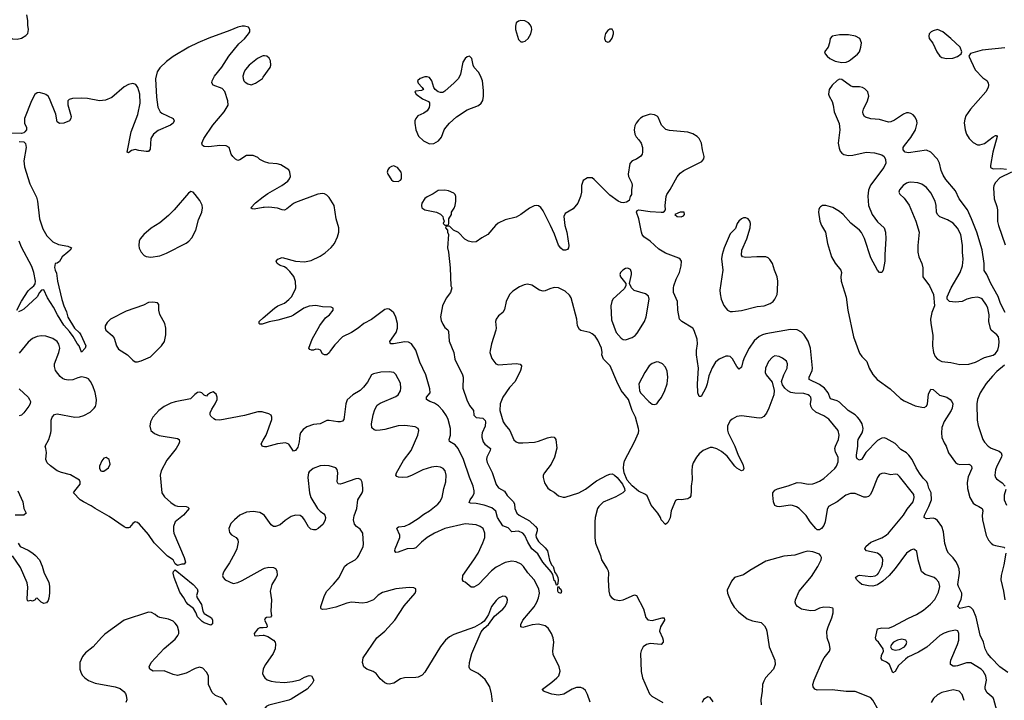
# Model space of a CAD drawing. Header units: inches. Extents: x 1550315 to 1685896, y 510706 to 640504.
# Tile 361 of 452: x 1627814 to 1636649, y 623849 to 629958. Entities that reach past the tile are written whole.
import ezdxf

# ---------------------------------------------------------------- set-up
doc = ezdxf.new("R2010")
doc.units = ezdxf.units.IN
doc.header["$MEASUREMENT"] = 0
doc.layers.add('B6622', color=7, linetype='Continuous')
doc.layers.add('B6632', color=7, linetype='Continuous')

msp = doc.modelspace()

# ---------------------------------------------------------------- linework, layer by layer
at = {"layer": 'B6622', "color": 5}
for points, elevation in [([(1627328.8, 630000), (1627354.8, 629954.8), (1627391.2, 629911.2), (1627414.8, 629894.8), (1627446.1, 629886.1), (1627553, 629873), (1627610, 629858), (1627750, 629786.4), (1627790, 629783.8), (1627829.5, 629790.5), (1627870, 629816), (1627885.6, 629834.4), (1627892.7, 629870), (1627886, 629910), (1627886.6, 629950), (1627878.9, 630000)], 620), ([(1630000, 628688.3), (1629970, 628704.5), (1629950, 628720.9), (1629910, 628738), (1629850, 628738), (1629790, 628701.2), (1629770, 628694), (1629750, 628705.2), (1629726, 628730), (1629712.1, 628752.1), (1629693.2, 628810), (1629667, 628827), (1629610, 628829.6), (1629510, 628817.6), (1629470, 628820.9), (1629454, 628830), (1629449.2, 628850), (1629466.6, 628890), (1629548.5, 629011.5), (1629650, 629130.8), (1629683.7, 629190), (1629680.9, 629230), (1629653.8, 629313.8), (1629630, 629341.2), (1629549, 629370), (1629539.3, 629390), (1629540.9, 629410), (1629562, 629450), (1629628.3, 629531.7), (1629691, 629629), (1629780.1, 629739.9), (1629830, 629785.5), (1629867.3, 629830), (1629878, 629850), (1629879.6, 629870), (1629866, 629890), (1629830, 629900.5), (1629810, 629900.5), (1629770, 629891.1), (1629700.6, 629859.4), (1629510, 629791.2), (1629412, 629750), (1629330.3, 629710), (1629190, 629626.5), (1629130, 629581.3), (1629070, 629526.6), (1629046.8, 629490), (1629033.2, 629426.8), (1629041.5, 629261.5), (1629054.1, 629174.1), (1629075.5, 629130), (1629090, 629118.4), (1629190, 629070.8), (1629198.8, 629050), (1629190.7, 629030), (1629166, 629010), (1629056.7, 628963.3), (1629014, 628930), (1628990.6, 628890), (1628983.4, 628796.6), (1628970, 628776), (1628950, 628774.5), (1628883.6, 628783.6), (1628850, 628793.2), (1628816, 628784), (1628790, 628764), (1628778, 628770), (1628814.2, 628950), (1628872.7, 629107.3), (1628895.9, 629210), (1628893.4, 629290), (1628873.5, 629350), (1628856.1, 629376.1), (1628830, 629385), (1628790, 629374.8), (1628750, 629354.8), (1628639.6, 629260.4), (1628585, 629235), (1628530, 629229.1), (1628421.2, 629250), (1628365.5, 629254.5), (1628288.2, 629251.8), (1628257, 629243), (1628247, 629230), (1628247.4, 629192.6), (1628274.9, 629090), (1628274, 629070), (1628261, 629050), (1628209.6, 629029.6), (1628170, 629026.6), (1628150, 629042), (1628138.3, 629110), (1628082.4, 629250), (1628070, 629271.3), (1628050, 629286.9), (1628033.2, 629293.2), (1627990, 629304.4), (1627970, 629302.6), (1627950, 629287.3), (1627919.1, 629230), (1627855.9, 629070), (1627855.8, 629030), (1627874.9, 628990), (1627874.9, 628970), (1627861.6, 628950), (1627850, 628941.3), (1627830, 628937.7), (1627670, 628939.8)], 620), ([(1630000, 629632.6), (1629990, 629630.8), (1629948.9, 629610), (1629874, 629550), (1629839, 629510), (1629827.7, 629490), (1629817.6, 629450), (1629818, 629430), (1629824, 629410), (1629836.1, 629396.1), (1629860.7, 629380.7), (1629890, 629374.4), (1629930, 629388.7), (1629991.4, 629428.6), (1630000, 629441.2)], 620), ([(1627810, 628865.2), (1627850, 628862.6), (1627866.1, 628846.1), (1627871, 628810), (1627851, 628690), (1627856.1, 628636.1), (1627904.9, 628484.9), (1627964.9, 628364.9), (1627974, 628330), (1627993.2, 628170), (1628020.7, 628080.7), (1628057.7, 628017.8), (1628110, 627962.8), (1628161.3, 627941.3), (1628246.2, 627926.2), (1628278, 627910), (1628266.8, 627890), (1628247.3, 627870), (1628194.8, 627830), (1628170, 627788.7), (1628150, 627774), (1628131.3, 627768.7), (1628127.3, 627732.7), (1628131, 627710), (1628143, 627683), (1628153.4, 627610), (1628193.5, 627446.5), (1628209.3, 627389.3), (1628234.4, 627334.4), (1628247.3, 627287.3), (1628304.4, 627190), (1628350, 627148.4), (1628362.3, 627130), (1628408.2, 627030), (1628401.6, 627010), (1628370, 626974), (1628348.5, 627030), (1628330, 627053), (1628294.9, 627114.9), (1628260.7, 627160.7), (1628210, 627216.8), (1628151.8, 627310), (1628117.3, 627377.3), (1628062.4, 627462.4), (1628030, 627533.6), (1628010, 627529.3), (1627990.7, 627510), (1627971, 627470), (1627850, 627360.9), (1627830, 627346.6), (1627803.5, 627336.5)], 620), ([(1630000, 628271.8), (1629916.5, 628256.5), (1629899, 628259), (1629889.3, 628270), (1629930, 628314.4), (1630000, 628367.4)], 620), ([(1627787.3, 627350), (1627830, 627430.6), (1627890, 627523), (1627910, 627545.5), (1627942, 627570), (1627952.1, 627587.9), (1627954.8, 627610), (1627940.3, 627690), (1627923.5, 627743.5), (1627830, 627916.3), (1627808.7, 627970)], 620), ([(1630000, 627228.1), (1629990, 627224.5), (1629970, 627225.2), (1629962, 627230), (1629964, 627250), (1630000, 627281.6)], 620), ([(1630000, 626435.6), (1629990, 626438.4), (1629950, 626436.9), (1629830, 626406.9), (1629610, 626363), (1629570, 626367.3), (1629555.3, 626375.3), (1629530, 626399), (1629524.5, 626410), (1629524.5, 626430), (1629538.4, 626461.6), (1629569.2, 626510), (1629585.2, 626550), (1629585.2, 626570), (1629577, 626597), (1629550, 626617.2), (1629524.7, 626610), (1629498, 626590), (1629490, 626578), (1629470, 626588.7), (1629448, 626610), (1629430, 626616), (1629410, 626612), (1629385.5, 626594.5), (1629345.2, 626554.8), (1629210, 626529.4), (1629170, 626517), (1629110, 626486.6), (1629062.8, 626450), (1629008.5, 626391.5), (1628987.3, 626350), (1628980.7, 626310), (1628990.7, 626270.7), (1629022.5, 626242.5), (1629065.2, 626225.2), (1629230, 626198.8), (1629244.7, 626190), (1629246.8, 626170), (1629242, 626150), (1629218.4, 626110), (1629134.5, 626005.5), (1629083.1, 625910), (1629075.8, 625870), (1629090.4, 625710.4), (1629114.2, 625674.2), (1629170, 625624.9), (1629210, 625596.3), (1629230, 625590.5), (1629307.9, 625587.9), (1629323.5, 625583.5), (1629334, 625570), (1629284.9, 625510), (1629209, 625451), (1629192.9, 625410), (1629192.9, 625370), (1629198.3, 625350), (1629288.9, 625131.1), (1629301.7, 625090), (1629290.3, 625069.7), (1629270, 625072.6), (1629230, 625058), (1629210, 625074), (1629191.2, 625110), (1629141.7, 625141.7), (1629021.5, 625261.4), (1628970, 625336.9), (1628890, 625431.3), (1628870, 625445.6), (1628850, 625452), (1628830, 625437.2), (1628799.3, 625400.7), (1628790, 625396.9), (1628770, 625398.3), (1628750, 625405.7), (1628617.7, 625497.7), (1628490, 625569.6), (1628454.9, 625594.9), (1628386.6, 625630), (1628358, 625650), (1628298, 625710), (1628308, 625730), (1628358, 625790), (1628358, 625810), (1628350, 625826), (1628270, 625874), (1628190, 625893.2), (1628150, 625909.3), (1628090, 625952.7), (1628060.5, 625980.5), (1628049.5, 626010), (1628054.1, 626074.1), (1628049.7, 626109.7), (1628041.2, 626130), (1628074, 626190), (1628093.2, 626250), (1628097.2, 626270), (1628096.5, 626363.5), (1628104, 626390), (1628127, 626413), (1628150, 626420.7), (1628310, 626390.4), (1628350, 626392.2), (1628390, 626404.4), (1628446, 626434), (1628482.6, 626470), (1628493.5, 626486.5), (1628500.8, 626510), (1628502.5, 626550), (1628490, 626612.7), (1628470, 626672), (1628450.8, 626710), (1628430, 626733.5), (1628410, 626744.7), (1628370, 626752.2), (1628335.9, 626744.1), (1628290, 626724.7), (1628250, 626723.6), (1628218, 626730), (1628198.4, 626738.4), (1628176.6, 626756.6), (1628134, 626810), (1628126.3, 626846.3), (1628126.6, 626870), (1628166.3, 626970), (1628172.8, 627010), (1628165.6, 627045.6), (1628149.4, 627070), (1628110, 627097.6), (1628050, 627117.6), (1628010, 627121.6), (1627970, 627113.6), (1627930, 627095.1), (1627890, 627063.6), (1627810, 626966)], 640), ([(1627810, 626644.9), (1627890.8, 626570), (1627902.8, 626550), (1627910.8, 626530), (1627906.8, 626510), (1627894.8, 626490), (1627850.4, 626429.6), (1627830, 626409.3), (1627810, 626402)], 640), ([(1630000, 626126.6), (1629988.7, 626130), (1629981.2, 626150), (1630000, 626182.8)], 640), ([(1627798, 625730), (1627841, 625630), (1627851, 625570), (1627870.8, 625530), (1627852, 625510), (1627774, 625510)], 640), ([(1630000, 625515.8), (1629970, 625535.1), (1629910, 625545.1), (1629850, 625536.9), (1629790.3, 625509.7), (1629740.7, 625470), (1629710, 625436), (1629690.6, 625390), (1629695.9, 625355.9), (1629713.2, 625333.2), (1629756, 625310), (1629770.5, 625290.5), (1629775.5, 625270), (1629761.1, 625210), (1629744.9, 625170), (1629697.3, 625082.7), (1629647.7, 625010), (1629638.8, 624990), (1629634.8, 624970), (1629638.8, 624950), (1629658.8, 624930), (1629730, 624897.1), (1629770, 624907), (1629810, 624925.3), (1630000, 625029.4)], 660), ([(1627799.8, 625259.8), (1627818.8, 625230), (1627890, 625195.3), (1627930.5, 625170), (1627955.5, 625150), (1627990.6, 625110), (1628014.2, 625054.2), (1628034.4, 624990), (1628076.3, 624910), (1628082.8, 624870), (1628082.8, 624810), (1628075.3, 624764.7), (1628070, 624746), (1628055.3, 624724.7), (1628030, 624718), (1628006, 624730), (1627970, 624766), (1627958, 624762), (1627954, 624750), (1627930, 624738), (1627910, 624746), (1627890, 624738), (1627884, 624744), (1627880.9, 624760.9), (1627886.2, 624866.2), (1627882.2, 624902.2), (1627821.5, 625041.5), (1627750, 625147)], 640), ([(1629673, 623810), (1629630, 623869.4), (1629572, 623892), (1629540.7, 623920.7), (1629509.3, 623990), (1629509.3, 624070), (1629490, 624101.2), (1629456.5, 624136.5), (1629427.3, 624147.3), (1629390, 624135.3), (1629307.7, 624092.2), (1629230, 624073), (1629190, 624079.6), (1629110, 624113.6), (1629012, 624112), (1628981.2, 624130), (1628976, 624150), (1628992.7, 624190), (1629110, 624315.5), (1629210, 624399.1), (1629232, 624430), (1629240.9, 624450), (1629242, 624470), (1629230, 624513.2), (1629210, 624540.9), (1629190, 624558.4), (1629150, 624578.4), (1629071.9, 624591.9), (1629050, 624601.2), (1629030, 624619), (1628996.5, 624636.5), (1628970, 624639.3), (1628750, 624567.8), (1628578.3, 624441.7), (1628546.8, 624413.2), (1628472.4, 624330), (1628405.7, 624274.3), (1628378.2, 624241.8), (1628354.9, 624190), (1628353.8, 624130), (1628361.4, 624101.4), (1628375.3, 624075.3), (1628397.1, 624050), (1628430, 624027.2), (1628490, 624002), (1628670.3, 623970.3), (1628715.8, 623955.8), (1628748.3, 623928.3), (1628762.8, 623910), (1628770, 623892), (1628774.4, 623854.4), (1628767.3, 623830)], 660), ([(1630000, 624500.7), (1629970, 624499.3), (1629951.3, 624490), (1629918, 624450), (1629922, 624430), (1629927.3, 624427.3), (1630000, 624433.9)], 660), ([(1630000, 624132.7), (1629998.7, 624130), (1629994, 624090), (1630000, 624073.5)], 660)]:
    msp.add_lwpolyline(points, dxfattribs=dict(at, elevation=elevation))
at = {"layer": 'B6622', "color": 5, "elevation": 640}
for points in [[(1629350, 628415.3), (1629330, 628402), (1629199.5, 628250), (1629150, 628200.5), (1629070, 628135.6), (1628993.1, 628086.9), (1628929.1, 628030.9), (1628894.9, 627990), (1628886.4, 627970), (1628882.4, 627930), (1628886.1, 627906.1), (1628903, 627870), (1628930, 627842), (1628950, 627833.4), (1628990, 627827.7), (1629070, 627839.3), (1629130, 627863.7), (1629308.2, 627951.8), (1629331.4, 627968.6), (1629358.6, 628001.4), (1629394, 628070), (1629418.2, 628161.8), (1629448.2, 628230), (1629454.3, 628270), (1629450, 628294), (1629430, 628334), (1629390, 628388.7), (1629370, 628408.7)], [(1629010, 627422), (1628970, 627419), (1628923.8, 627396.2), (1628770, 627342), (1628630.3, 627269.7), (1628599, 627241), (1628580.7, 627210), (1628580.7, 627190), (1628587.3, 627170), (1628642.3, 627122.3), (1628660.4, 627100.4), (1628681.6, 627030), (1628700.9, 627000.9), (1628780.7, 626950), (1628830, 626900.7), (1628850, 626887.7), (1628870, 626887.3), (1628904.1, 626895.9), (1628986.8, 626933.2), (1629085.2, 627030), (1629112.7, 627070), (1629126, 627130), (1629126, 627190), (1629115.1, 627230), (1629072, 627312), (1629061.2, 627350), (1629062, 627402), (1629050, 627418)], [(1628590, 626029), (1628570, 626021.2), (1628550, 625999), (1628531, 625950), (1628531.3, 625930), (1628542, 625910), (1628550, 625906), (1628570, 625906.8), (1628610, 625936), (1628626, 625970), (1628616, 626010)], [(1629530, 624524.5), (1629470, 624543.5), (1629450, 624555.1), (1629410, 624598.3), (1629395.8, 624635.9), (1629374.1, 624674.1), (1629325.8, 624710), (1629306.6, 624730), (1629288.2, 624770), (1629250, 624821.1), (1629201.2, 624950), (1629191.3, 624990), (1629193.8, 625006.2), (1629210, 625020.7), (1629369.2, 624890), (1629407.9, 624850), (1629412.6, 624830), (1629400.8, 624790), (1629405.5, 624770), (1629445.2, 624710), (1629458.2, 624650), (1629469.3, 624629.3), (1629535.8, 624590), (1629544.2, 624570), (1629544.9, 624550), (1629543, 624537)]]:
    msp.add_lwpolyline(points, close=True, dxfattribs=at)
at = {"layer": 'B6632', "color": 5}
for points, elevation in [([(1632310, 629949.6), (1632290, 629943.6), (1632270.3, 629929.7), (1632261.7, 629898.3), (1632264.2, 629870), (1632290, 629780.7), (1632310, 629760.5), (1632330, 629758), (1632350, 629764.9), (1632376, 629790), (1632399.5, 629830), (1632409.4, 629870), (1632406.8, 629886.8), (1632399, 629910), (1632379, 629930), (1632347.8, 629947.8)], 620), ([(1633130, 629872.3), (1633110, 629871.8), (1633090, 629859.5), (1633070, 629833.2), (1633063.1, 629810), (1633062.4, 629790), (1633070, 629766), (1633090, 629754.8), (1633110, 629762.8), (1633130, 629791), (1633142.9, 629830), (1633143.7, 629850)], 620), ([(1636049.4, 629869.4), (1636010, 629858.7), (1635994, 629850), (1635975.5, 629830), (1635970.5, 629810), (1635976.3, 629790), (1636007.6, 629747.6), (1636043.1, 629670), (1636070, 629630.6), (1636090, 629618), (1636130, 629610.4), (1636187.2, 629612.8), (1636230, 629627.7), (1636262, 629650), (1636269, 629670), (1636253.2, 629710), (1636170, 629789.4), (1636097.2, 629850)], 620), ([(1635250, 629823), (1635170, 629821.3), (1635105.5, 629810), (1635085.5, 629790), (1635080.2, 629750), (1635068.4, 629711.6), (1635037.1, 629670), (1635042.4, 629650), (1635058.4, 629630), (1635083.8, 629610), (1635130, 629586.7), (1635190, 629574.9), (1635230, 629578), (1635250, 629586.4), (1635270, 629597.1), (1635332.2, 629647.8), (1635349.6, 629670), (1635362.9, 629710), (1635367, 629750), (1635352.3, 629790), (1635315.3, 629810)], 620), ([(1631850, 629629), (1631830, 629624), (1631811.3, 629610), (1631790, 629575.3), (1631768.4, 629470), (1631750.4, 629430), (1631712.4, 629390), (1631630, 629317.6), (1631610, 629305.6), (1631590, 629303.6), (1631570, 629309.5), (1631541.2, 629330), (1631529.5, 629349.5), (1631512, 629410), (1631490, 629438), (1631470, 629445.1), (1631450, 629443.6), (1631406.8, 629430), (1631384.9, 629410), (1631388.9, 629388.9), (1631426.8, 629350), (1631438, 629330), (1631419.1, 629320.9), (1631370, 629316), (1631361, 629310), (1631371, 629290), (1631428.6, 629248.6), (1631483.5, 629223.5), (1631490.6, 629210.6), (1631490.7, 629190), (1631487.3, 629170), (1631470, 629141.2), (1631439.9, 629120.1), (1631385.5, 629094.5), (1631367.9, 629072.1), (1631360.7, 629050), (1631360.7, 629030), (1631368.2, 628970), (1631392.8, 628912.8), (1631436, 628870), (1631490, 628842.8), (1631530, 628846.8), (1631573.2, 628870), (1631597.6, 628902.4), (1631623.7, 628970), (1631638, 628990), (1631671.3, 629028.7), (1631734.2, 629085.9), (1631830, 629148.4), (1631931.9, 629188.1), (1631955.6, 629210), (1631968.6, 629231.4), (1631976.8, 629270), (1631977.3, 629322.7), (1631965.7, 629410), (1631950, 629452.7), (1631930, 629486), (1631892.3, 629530), (1631882.7, 629550), (1631870, 629608)], 620), ([(1631170, 628645.1), (1631150, 628641.6), (1631130, 628629.4), (1631117.6, 628610), (1631112.4, 628590), (1631117.1, 628570), (1631150, 628521), (1631164.7, 628510), (1631210, 628506), (1631230, 628518), (1631239, 628530), (1631241.2, 628570), (1631237.2, 628590), (1631202.7, 628630), (1631190, 628638.4)], 620), ([(1635810, 628499.6), (1635790, 628496.9), (1635770, 628489.6), (1635741.6, 628470), (1635708.4, 628430), (1635702, 628410), (1635710.5, 628390.5), (1635750, 628357.3), (1635794.5, 628294.5), (1635856.5, 628150), (1635883.8, 628050), (1635872.3, 627930), (1635873.4, 627870), (1635881.3, 627830), (1635908.8, 627770), (1635918.9, 627730), (1635917.3, 627650), (1635979.1, 627570), (1636013.4, 627490), (1636022.8, 627390), (1635999.1, 627330), (1635986.7, 627270), (1635988.7, 627230), (1636006.9, 627126.9), (1636005, 627030), (1636013, 626970), (1636030, 626934), (1636050, 626912), (1636090, 626888.9), (1636170, 626881.7), (1636250, 626863.1), (1636330, 626866.3), (1636390, 626885.5), (1636470, 626925.3), (1636550, 626945.5), (1636570, 626960.7), (1636590, 626991), (1636601.3, 627030), (1636603, 627070), (1636595.8, 627110), (1636580.7, 627130), (1636531.6, 627170), (1636524.9, 627184.9), (1636509.8, 627250), (1636514.7, 627310), (1636502.2, 627370), (1636490, 627396.2), (1636450, 627451.5), (1636430, 627462.4), (1636410, 627466), (1636358.3, 627461.7), (1636311.6, 627448.5), (1636270, 627429.7), (1636210, 627422.4), (1636158, 627430), (1636135.3, 627450), (1636137.2, 627470), (1636171.5, 627550), (1636252.8, 627690), (1636274.3, 627750), (1636278.7, 627810), (1636272.8, 627872.8), (1636273.3, 627930), (1636258.3, 628030), (1636230, 628087), (1636190, 628132), (1636140.1, 628160.1), (1636069.7, 628189.7), (1636050, 628209.2), (1636040.7, 628230), (1636038.3, 628290), (1636029.6, 628330), (1635990, 628403.7), (1635950, 628451.8), (1635910, 628480.7), (1635873, 628493)], 640), ([(1631630, 628429.2), (1631570, 628425.2), (1631524.5, 628395.5), (1631470, 628369), (1631447.9, 628352.1), (1631421, 628310), (1631418, 628290), (1631422, 628270), (1631450, 628251.3), (1631554, 628230), (1631590.9, 628210.9), (1631612, 628190), (1631612.7, 628172.7), (1631622, 628150), (1631614, 628130), (1631630, 628114), (1631650, 628114), (1631662, 628118), (1631666, 628130), (1631666, 628170), (1631688, 628210), (1631688, 628230), (1631712.9, 628267.1), (1631722, 628290), (1631729, 628330), (1631728.7, 628370), (1631722, 628390), (1631710, 628402), (1631662, 628422)], 620), ([(1633775.3, 628230), (1633742, 628230), (1633694, 628210), (1633714, 628190), (1633750, 628187.3), (1633770, 628198), (1633779, 628210)], 620), ([(1634330, 628180.7), (1634310, 628179.5), (1634290, 628169.6), (1634267.2, 628150), (1634253.4, 628130), (1634235.8, 628084.2), (1634190, 628035.1), (1634135, 627910), (1634117.6, 627850), (1634111.6, 627811.5), (1634123.9, 627710), (1634097.3, 627530), (1634098.3, 627498.3), (1634108.9, 627448.9), (1634133.5, 627393.5), (1634164, 627350), (1634190, 627339.3), (1634210, 627337.6), (1634290, 627346.5), (1634430, 627384.7), (1634493.2, 627390), (1634549.4, 627410), (1634575.1, 627430), (1634591.2, 627450), (1634611.2, 627490), (1634615.2, 627524.8), (1634616.4, 627610), (1634612.4, 627650), (1634586.9, 627710), (1634569.7, 627770), (1634546.5, 627806.5), (1634530, 627819.7), (1634508.4, 627828.4), (1634429.8, 627829.8), (1634330, 627822.7), (1634299.3, 627830), (1634290, 627844), (1634294.7, 627890), (1634339.3, 627990), (1634369.6, 628090), (1634371.1, 628130), (1634365.1, 628150), (1634350, 628171.8)], 620), ([(1633270, 627729), (1633250, 627725.2), (1633224.7, 627710), (1633204.7, 627690), (1633198, 627670), (1633206, 627650), (1633254, 627590), (1633252, 627570), (1633236.7, 627543.3), (1633137.3, 627450), (1633127.7, 627430), (1633119.1, 627390), (1633125.1, 627265.1), (1633167.3, 627150), (1633210, 627098.8), (1633230, 627087.3), (1633250, 627085.5), (1633310, 627106), (1633336, 627124), (1633355.3, 627144.7), (1633420.4, 627250), (1633436.8, 627290), (1633462.6, 627450), (1633455.6, 627475.6), (1633430, 627498.4), (1633327.8, 627527.8), (1633304, 627550), (1633286, 627590), (1633305.2, 627670), (1633304, 627690), (1633296, 627716)], 640), ([(1633530, 626886), (1633490, 626873.3), (1633461.6, 626850), (1633423, 626790), (1633370.8, 626690), (1633376.3, 626630), (1633384.9, 626610), (1633460.7, 626530), (1633490, 626508.2), (1633510, 626504.9), (1633530, 626511), (1633550, 626537.3), (1633571.9, 626568.1), (1633604.4, 626630), (1633624, 626690), (1633629.7, 626750), (1633623.3, 626803.3), (1633610, 626838), (1633582.7, 626870), (1633550, 626884.2)], 640), ([(1632670, 624809.3), (1632650, 624817.2), (1632644.2, 624830), (1632642.5, 624857.5), (1632650, 624874), (1632657.1, 624857.1), (1632670, 624846), (1632675.3, 624830)], 620), ([(1635730, 624397.7), (1635690, 624389.6), (1635653.4, 624370), (1635636.3, 624350), (1635626.8, 624330), (1635636, 624310), (1635650, 624303.8), (1635670, 624299.5), (1635710, 624305.3), (1635754, 624330), (1635769.5, 624350), (1635773.6, 624370), (1635765.2, 624390)], 640)]:
    msp.add_lwpolyline(points, close=True, dxfattribs=dict(at, elevation=elevation))
for points, elevation in [([(1636653.4, 629706.6), (1636450, 629684.7), (1636346.8, 629653.2), (1636331.3, 629630), (1636387.4, 629507.4), (1636456.4, 629436.4), (1636491.9, 629411.9), (1636503.8, 629390), (1636506.4, 629370), (1636503.7, 629350), (1636483.7, 629310), (1636346.1, 629153.9), (1636305, 629095), (1636294.5, 629065.5), (1636289.4, 629030.6), (1636297.8, 628970), (1636310.1, 628930.1), (1636333.8, 628890), (1636370, 628855.3), (1636410, 628835.6), (1636430, 628834.3), (1636470, 628847.8), (1636550, 628906.4), (1636570, 628919.1), (1636578, 628918), (1636586, 628910), (1636547.2, 628770), (1636523.8, 628650), (1636525.5, 628630), (1636550, 628618.4), (1636618.4, 628621.6), (1636670, 628615)], 620), ([(1630000, 629441.2), (1630060.4, 629530), (1630067.3, 629550), (1630065.4, 629590), (1630053.5, 629613.5), (1630031.6, 629631.6), (1630010, 629634.5), (1630000, 629632.6)], 620), ([(1636657.3, 627330), (1636615.8, 627410), (1636594.5, 627474.5), (1636528, 627590), (1636490.9, 627670.9), (1636467.3, 627707.3), (1636467.3, 627770), (1636450.9, 627890.9), (1636402.6, 628050), (1636355.5, 628170), (1636318.8, 628250), (1636245, 628350), (1636210, 628422.2), (1636124.8, 628524.8), (1636101.3, 628561.3), (1636083.7, 628603.7), (1636067.9, 628670), (1636050, 628707.4), (1635990, 628768.7), (1635950, 628787.6), (1635790, 628762), (1635759.3, 628770), (1635741.6, 628790), (1635742.4, 628810), (1635753.3, 628830), (1635810, 628899.3), (1635851.8, 628968.2), (1635867.7, 629030), (1635865, 629050), (1635850, 629083.5), (1635830, 629104.7), (1635810, 629116.4), (1635790, 629121.5), (1635770, 629120.4), (1635745.5, 629110), (1635664.5, 629055.5), (1635630, 629041), (1635610, 629039.2), (1635530, 629063.5), (1635450, 629068.4), (1635403.6, 629083.6), (1635394.5, 629090), (1635382.9, 629110), (1635380.5, 629130), (1635386.5, 629153.5), (1635420.7, 629230), (1635432, 629270), (1635425.2, 629310), (1635398.7, 629338.7), (1635375.3, 629350), (1635350, 629355.1), (1635290, 629354), (1635270, 629362.9), (1635190, 629420.9), (1635170, 629423.7), (1635150, 629412.3), (1635104.4, 629370), (1635078.4, 629330), (1635072.7, 629290), (1635078, 629270), (1635103.9, 629223.9), (1635114.9, 629190), (1635123.8, 629130), (1635167.1, 629027.1), (1635172, 628970), (1635157.8, 628850), (1635165.8, 628805.8), (1635176.4, 628776.4), (1635190, 628758.7), (1635207.7, 628747.7), (1635250, 628740.2), (1635290, 628743.2), (1635410, 628768.9), (1635483.7, 628763.7), (1635550, 628743.8), (1635570.5, 628730), (1635584.2, 628704.2), (1635587, 628670), (1635568.9, 628630), (1635447, 628473), (1635431.3, 628428.7), (1635425.5, 628374.5), (1635431.9, 628290), (1635463, 628210), (1635510, 628142.6), (1635570.2, 628090.2), (1635583.1, 628050), (1635587.2, 627990), (1635576.1, 627850), (1635576.5, 627790), (1635562, 627710), (1635551, 627690), (1635530, 627689.3), (1635510, 627709.3), (1635450, 627819.5), (1635393.2, 627993.2), (1635367.9, 628047.9), (1635349.7, 628070), (1635272.3, 628132.3), (1635202, 628210), (1635170, 628235.3), (1635110, 628271.8), (1635048.9, 628291.1), (1635018, 628290), (1635000.5, 628279.5), (1634990.3, 628269.7), (1634984.5, 628255.5), (1634981.1, 628230), (1634993.4, 628150), (1635009.2, 628110), (1635043.2, 628050), (1635063.5, 627950), (1635098.8, 627830), (1635130, 627771.8), (1635180.9, 627710), (1635187.4, 627690), (1635182.8, 627650), (1635186.4, 627610), (1635228.8, 627468.8), (1635245.5, 627350), (1635296.6, 627110), (1635350, 626965.3), (1635370, 626934.3), (1635415.2, 626890), (1635436.5, 626830), (1635470, 626773.1), (1635509.1, 626730), (1635624.4, 626644.4), (1635716.5, 626556.5), (1635750, 626535.8), (1635848.3, 626491.7), (1635910, 626478.9), (1635930, 626478.7), (1635950, 626488.2), (1635959.7, 626510), (1635970, 626598), (1635990, 626640.7), (1636010, 626638), (1636066.6, 626586.6), (1636133, 626570), (1636162.4, 626550), (1636179.3, 626530), (1636186, 626510), (1636180.3, 626470), (1636172.4, 626450), (1636110, 626351.6), (1636090, 626298), (1636084.4, 626250), (1636090, 626207.7), (1636110, 626159.1), (1636128.4, 626130), (1636147.4, 626070), (1636210, 625982.3), (1636230, 625970.2), (1636250, 625965.6), (1636330, 625968.7), (1636343.1, 625963.1), (1636355.8, 625950), (1636356.9, 625930), (1636326.1, 625853.9), (1636317.2, 625802.8), (1636319.2, 625750), (1636340.1, 625670), (1636370, 625618.5), (1636390, 625602.8), (1636422, 625590), (1636450.4, 625570), (1636456.5, 625550), (1636451.5, 625508.5), (1636453, 625470), (1636487.6, 625327.6), (1636506.1, 625286.1), (1636530, 625260.2), (1636550, 625246), (1636570, 625238.2), (1636644.2, 625224.2), (1636655.3, 625215.3)], 620), ([(1636679.8, 624099.8), (1636610, 624151.1), (1636530, 624231.8), (1636499.8, 624270), (1636478.8, 624310), (1636461.3, 624370), (1636433.3, 624433.3), (1636396.4, 624596.4), (1636370, 624661), (1636350, 624681.4), (1636330, 624689.8), (1636250, 624674.7), (1636233.3, 624690), (1636262.6, 624757.4), (1636269.2, 624790), (1636266.5, 624810), (1636237, 624870), (1636233.1, 624890), (1636245.7, 624990), (1636242.7, 625030), (1636230, 625067.1), (1636214.1, 625094.1), (1636190, 625127.1), (1636148.8, 625168.8), (1636137, 625190), (1636116.2, 625256.2), (1636102.2, 625362.2), (1636088.4, 625408.4), (1636050, 625463.5), (1636030, 625478.3), (1636010, 625483.9), (1635950, 625478.2), (1635929, 625489), (1635932, 625510), (1635972.4, 625587.6), (1635996.5, 625650), (1635992.3, 625712.3), (1635972.3, 625752.3), (1635964.1, 625790), (1635954.7, 625810), (1635921.9, 625841.9), (1635887.1, 625887.1), (1635856.9, 625936.9), (1635821.9, 626010), (1635793.4, 626050), (1635770, 626069.9), (1635719.5, 626099.5), (1635670, 626153), (1635590, 626199.8), (1635570, 626203.7), (1635550, 626201), (1635510, 626181.6), (1635405.9, 626074.1), (1635370, 626012.6), (1635350, 626003.4), (1635330, 626016.8), (1635323.4, 626030), (1635322.1, 626050), (1635333.7, 626130), (1635333.5, 626170), (1635338.4, 626190), (1635374, 626250), (1635380.3, 626270), (1635382.5, 626290), (1635372.4, 626330), (1635350, 626369.7), (1635332.5, 626390), (1635309.8, 626410), (1635249.4, 626449.4), (1635170, 626524.6), (1635150, 626536.8), (1635090, 626555.4), (1635067.7, 626610), (1635035.2, 626650), (1634990, 626682.6), (1634898, 626730), (1634897.5, 626750), (1634926.5, 626810), (1634928.4, 626830), (1634911.1, 627010), (1634890, 627072.6), (1634852.9, 627130), (1634830, 627152.6), (1634790, 627175.6), (1634730, 627176.8), (1634510, 627139.1), (1634480.4, 627130), (1634450, 627113.5), (1634404.9, 627075.1), (1634359.7, 627010), (1634317.7, 626930), (1634301.8, 626890), (1634290, 626839), (1634270, 626821.2), (1634250, 626845.2), (1634210, 626915.1), (1634190, 626933.6), (1634170, 626938.3), (1634150, 626936.8), (1634089.5, 626910.5), (1634057.1, 626882.9), (1634026.6, 626833.4), (1633998.3, 626761.7), (1633982.8, 626690), (1633970, 626654.5), (1633930, 626576), (1633910, 626575.3), (1633899.5, 626610), (1633895.1, 626690), (1633905.1, 626830), (1633886.3, 626950), (1633886.6, 626990), (1633896.9, 627050), (1633894, 627090), (1633866.8, 627166.8), (1633854, 627190), (1633755.6, 627250), (1633734.7, 627270), (1633719.7, 627350), (1633715.6, 627430), (1633681.6, 627510), (1633679.6, 627550), (1633683.6, 627570), (1633703.6, 627630), (1633735.6, 627690), (1633749.6, 627750), (1633751.5, 627790), (1633740.7, 627810), (1633730, 627818.7), (1633610, 627862.9), (1633550, 627897), (1633470, 627969.7), (1633413.2, 628010), (1633399.3, 628030), (1633392.7, 628050), (1633369.5, 628169.5), (1633348.7, 628230), (1633355.3, 628244.7), (1633369, 628251), (1633470, 628236.4), (1633569.1, 628230.9), (1633588.7, 628231.3), (1633600.4, 628239.6), (1633608.7, 628251.3), (1633606.6, 628290), (1633615.1, 628370), (1633621.7, 628390), (1633650, 628432.4), (1633712.4, 628547.6), (1633740.3, 628579.7), (1633774.9, 628605.1), (1633935, 628684.9), (1633952.2, 628707.8), (1633955.8, 628730), (1633939.7, 628790), (1633930.8, 628850.8), (1633911.2, 628890), (1633891.6, 628910), (1633854, 628934), (1633810, 628948.7), (1633643.8, 628963.8), (1633612.9, 628972.9), (1633573.3, 629010), (1633541.7, 629081.7), (1633532.7, 629092.7), (1633510, 629104.5), (1633470, 629109.6), (1633410, 629089.6), (1633385.7, 629074.3), (1633365.4, 629054.6), (1633345.5, 629030), (1633334.2, 629005.8), (1633328.4, 628970), (1633333, 628930), (1633345.8, 628905.9), (1633370, 628880.7), (1633390.5, 628850), (1633401.6, 628810), (1633402.4, 628770), (1633399.3, 628750), (1633388.5, 628731.5), (1633350, 628707.3), (1633308.4, 628691.6), (1633290, 628668), (1633274, 628570), (1633277.6, 628550), (1633308.2, 628490), (1633310.6, 628470), (1633303, 628430), (1633302.8, 628390), (1633291.3, 628370), (1633283.6, 628336.4), (1633258.8, 628321.2), (1633230, 628315.1), (1633210, 628318), (1633184, 628330), (1633110, 628382.9), (1632970, 628524), (1632950, 628537.2), (1632910, 628537.2), (1632870, 628515.3), (1632854, 628470), (1632854.8, 628410), (1632846.8, 628370), (1632821, 628310), (1632779.8, 628260.2), (1632710, 628219), (1632697.3, 628190), (1632705.7, 628110), (1632724.2, 628050), (1632742, 627930), (1632738.8, 627910), (1632730, 627895.3), (1632710.7, 627889.3), (1632690, 627889.3), (1632670, 627906), (1632650, 627934), (1632612.9, 628032.9), (1632577.8, 628110), (1632510, 628240.9), (1632490, 628272.3), (1632470, 628286.6), (1632450, 628289.3), (1632430, 628286), (1632390, 628266), (1632310, 628209.3), (1632270, 628186.6), (1632170, 628160.9), (1632108.5, 628131.5), (1632084, 628110), (1632016, 628030), (1631959.8, 628000.2), (1631910, 627965.2), (1631878, 627962), (1631842, 627970), (1631809.5, 627989.5), (1631750, 628048), (1631707.3, 628067.3), (1631670, 628106), (1631638, 628102), (1631634, 628090), (1631654, 628070), (1631654, 628050), (1631662, 628030), (1631654, 627910), (1631662.8, 627870), (1631678, 627730), (1631682.8, 627570), (1631690.8, 627550), (1631678.8, 627510), (1631640.9, 627459.1), (1631608.4, 627390), (1631590.3, 627290), (1631596.7, 627256.7), (1631610, 627225.5), (1631630, 627195.5), (1631654.3, 627174.3), (1631660.7, 627160.7), (1631668.9, 627071.1), (1631708.9, 626970), (1631719.6, 626910), (1631787, 626770), (1631792.1, 626748), (1631791.3, 626650), (1631827, 626547), (1631850, 626496.3), (1631886, 626450), (1631890, 626407.3), (1631910, 626388.4), (1631970, 626380.3), (1631990, 626361.6), (1631994.3, 626350), (1631991.7, 626310), (1631964.4, 626250), (1631960.2, 626230), (1631962.2, 626210), (1631973.6, 626170), (1631987, 626147), (1632039.3, 626110), (1632036.5, 626090), (1632004.7, 626030), (1632002.8, 626010), (1632010, 625983), (1632053.8, 625893.8), (1632090, 625784.9), (1632110, 625756.4), (1632165.3, 625725.3), (1632187.5, 625687.5), (1632228.5, 625650), (1632243.8, 625630), (1632253, 625610), (1632256, 625570), (1632274.8, 625530), (1632296, 625510), (1632390, 625461.1), (1632443, 625410), (1632457.1, 625390), (1632457.1, 625370), (1632444.4, 625330), (1632448.4, 625310), (1632470, 625273.4), (1632530, 625218), (1632548.9, 625190), (1632567.2, 625107.2), (1632586.4, 625066.4), (1632599.5, 625050), (1632615.8, 624995.8), (1632630, 624978.8), (1632642, 624950), (1632646.8, 624930), (1632643.6, 624896.4), (1632636.9, 624883.1), (1632630, 624884), (1632617.6, 624917.6), (1632610, 624925.2), (1632597.2, 624977.2), (1632582.8, 625002.8), (1632507.8, 625090), (1632463.7, 625163.7), (1632408.3, 625210), (1632372.8, 625270), (1632348.2, 625328.2), (1632330, 625349.4), (1632290, 625367.3), (1632230, 625360.9), (1632197.6, 625397.6), (1632150, 625415.1), (1632102.9, 625490), (1632085.9, 625545.9), (1632050, 625578), (1631980.9, 625600.9), (1631910, 625615.7), (1631860.1, 625620.1), (1631846, 625626), (1631855.8, 625650), (1631879.7, 625680.3), (1631892.5, 625707.5), (1631893.2, 625730), (1631882.7, 625770), (1631849, 625851), (1631797.3, 626010), (1631748.9, 626108.9), (1631723, 626143), (1631671.5, 626171.5), (1631666.6, 626190), (1631679, 626230), (1631679.3, 626290), (1631657.8, 626370), (1631643.9, 626403.9), (1631611.3, 626451.3), (1631573.4, 626493.4), (1631536.5, 626516.5), (1631494.5, 626530), (1631465.1, 626550), (1631465.1, 626570), (1631498, 626610), (1631495.2, 626644.8), (1631459.4, 626770), (1631404.8, 626884.8), (1631370, 626991.2), (1631330, 627047.4), (1631303.2, 627063.2), (1631270, 627066), (1631167.5, 627047.5), (1631144, 627050), (1631138.6, 627058.6), (1631135.1, 627070), (1631193.6, 627150), (1631205.6, 627190), (1631203.6, 627230), (1631190, 627289), (1631170, 627326), (1631150, 627346), (1631130, 627360.9), (1631110, 627363.7), (1631090, 627357.6), (1630972.3, 627267.7), (1630900.7, 627230), (1630850.6, 627190), (1630790, 627151.5), (1630710, 627111.1), (1630641.9, 627038.2), (1630601.6, 626990), (1630590, 626969), (1630570, 626949), (1630550, 626949), (1630530, 626959), (1630511.8, 626991.8), (1630498.9, 626998.9), (1630470, 626999.5), (1630450, 626992.7), (1630433.2, 626993.2), (1630416.4, 626996.4), (1630409.2, 627010), (1630438.4, 627090), (1630508.3, 627211.7), (1630558.4, 627281.6), (1630595.3, 627310), (1630628, 627350), (1630626, 627370), (1630610, 627378), (1630530, 627381.2), (1630470, 627392), (1630410, 627385.6), (1630364.9, 627370), (1630270, 627304.5), (1630246.3, 627293.7), (1630130, 627261.1), (1630053, 627247), (1630000, 627228.1)], 620), ([(1630000, 628367.4), (1630041.3, 628398.7), (1630166.6, 628470), (1630220.7, 628510), (1630235.6, 628530), (1630242.9, 628550), (1630239.5, 628590), (1630229.6, 628609.6), (1630155.9, 628655.9), (1630123.9, 628663.9), (1630050, 628671.6), (1630010, 628682.9), (1630000, 628688.3)], 620), ([(1636714.8, 628590), (1636610, 628538), (1636570, 628496.4), (1636554.5, 628470), (1636551, 628450), (1636558.5, 628350), (1636582.5, 628282.5), (1636589.2, 628250), (1636586.8, 628146.8), (1636595.8, 628110), (1636656.9, 627936.9)], 620), ([(1630000, 627281.6), (1630100.7, 627370), (1630130, 627388.7), (1630190, 627413.7), (1630230, 627445.3), (1630252.6, 627470), (1630286.7, 627533.3), (1630291.5, 627551.5), (1630288.1, 627608.1), (1630273.6, 627653.6), (1630238.4, 627698.4), (1630210, 627725.6), (1630190, 627738.4), (1630150, 627752.7), (1630124, 627770), (1630114, 627790), (1630129, 627810), (1630170, 627824), (1630290, 627791.8), (1630370, 627784.9), (1630430, 627797), (1630510, 627834), (1630554.9, 627865.1), (1630610, 627914.4), (1630638.7, 627950), (1630666.3, 628010), (1630676.3, 628050), (1630676.9, 628090), (1630654, 628170), (1630634.5, 628290), (1630590, 628360.7), (1630570, 628383.6), (1630550, 628394.7), (1630530, 628397.4), (1630490, 628391.1), (1630290, 628316.9), (1630270, 628307.6), (1630210, 628259.5), (1630190, 628249.4), (1630170, 628251.8), (1630126.9, 628266.9), (1630050, 628276.1), (1630006.9, 628273.1), (1630000, 628271.8)], 620), ([(1636604.5, 623670), (1636556.3, 623856.3), (1636549.6, 623870), (1636495.6, 623915.6), (1636476.8, 623950), (1636476, 623970), (1636489.7, 624030), (1636484, 624070), (1636459.7, 624110), (1636441.3, 624130), (1636350, 624185.1), (1636310, 624186.9), (1636230, 624158), (1636210, 624154.7), (1636190, 624156.3), (1636167.6, 624170), (1636165.1, 624190), (1636169.7, 624210), (1636228.2, 624350), (1636240.5, 624390), (1636241.6, 624450), (1636232.5, 624472.5), (1636210, 624478), (1636150, 624467.2), (1636110, 624452.9), (1636070, 624430.9), (1635953.3, 624326.7), (1635878.5, 624281.5), (1635784.5, 624235.5), (1635761.2, 624218.8), (1635698.6, 624161.4), (1635670, 624109), (1635650, 624095.3), (1635618, 624170), (1635591.3, 624191.3), (1635553.2, 624210), (1635544.7, 624224.7), (1635547.3, 624250), (1635563.7, 624290), (1635561.2, 624310), (1635519.3, 624370), (1635499.3, 624390), (1635492, 624410), (1635510, 624491), (1635550, 624498.8), (1635610, 624497.1), (1635650, 624510.3), (1635790, 624587.1), (1635860.8, 624619.2), (1635922.6, 624657.4), (1635988.1, 624711.9), (1636026.6, 624753.4), (1636058.9, 624821.1), (1636069.6, 624870), (1636062, 624910), (1636038, 624938), (1636019, 624950), (1635937.6, 624977.6), (1635905.4, 625005.4), (1635876, 625110), (1635865.2, 625185.2), (1635844, 625204), (1635830, 625205.2), (1635810, 625198), (1635770, 625169.6), (1635670, 625032), (1635615.5, 624970), (1635560.5, 624919.5), (1635510, 624884.7), (1635470, 624875.1), (1635430, 624876.2), (1635384.4, 624884.4), (1635369.7, 624889.7), (1635350, 624906), (1635325.2, 624930), (1635315.3, 624950), (1635332.7, 624967.3), (1635350, 624973), (1635450, 624961.3), (1635490, 624966.7), (1635510, 624978), (1635520.7, 624990), (1635550.8, 625049.2), (1635556.9, 625070), (1635558.9, 625110), (1635552.1, 625132.1), (1635539.5, 625150), (1635510, 625169.6), (1635412, 625192), (1635397.2, 625210), (1635406.6, 625230), (1635450, 625268.2), (1635551.6, 625308.4), (1635587.6, 625330), (1635609.8, 625350.2), (1635743.1, 625510), (1635776.2, 625563.8), (1635830, 625630.4), (1635841.4, 625670), (1635837.4, 625697.4), (1635710, 625858.4), (1635690, 625875.6), (1635670, 625879.6), (1635630, 625873.6), (1635570, 625887.8), (1635550, 625885.6), (1635530, 625876.2), (1635510.2, 625849.8), (1635460.8, 625719.2), (1635446.6, 625693.4), (1635430, 625677.4), (1635410, 625671), (1635390, 625673.3), (1635310, 625704.4), (1635270, 625705.1), (1635227.7, 625690), (1635150, 625629.6), (1635070.7, 625590), (1635059.4, 625560.6), (1635040.4, 625450), (1635030, 625419), (1635010, 625392), (1634990, 625379.6), (1634970, 625378.4), (1634957, 625390), (1634907.6, 625450), (1634870, 625509.3), (1634809.6, 625569.6), (1634785.4, 625585.4), (1634750, 625598.4), (1634730, 625600.7), (1634630, 625587), (1634609.5, 625589.5), (1634590, 625599), (1634578, 625630), (1634572.3, 625690), (1634572.7, 625710), (1634590, 625734), (1634613.8, 625746.2), (1634710, 625773), (1634790, 625803.8), (1634830, 625802), (1634890, 625787.8), (1634930, 625791.7), (1634950, 625798.3), (1634990, 625816.1), (1635030, 625840.8), (1635127.4, 625930), (1635143.1, 625950), (1635158, 625990), (1635158.3, 626030), (1635135.8, 626075.8), (1635129.8, 626110), (1635134.2, 626130), (1635161.4, 626190), (1635168.5, 626230), (1635158, 626270), (1635073.4, 626373.4), (1635030, 626403.8), (1634956.5, 626436.5), (1634926, 626466), (1634914.5, 626490), (1634911.4, 626510), (1634915.3, 626550), (1634912, 626570), (1634902, 626582), (1634890, 626590.7), (1634850, 626601.8), (1634770, 626605.8), (1634733.2, 626613.2), (1634706.9, 626626.9), (1634681.2, 626650), (1634660.2, 626680.2), (1634649, 626710), (1634669.3, 626770), (1634701.6, 626830), (1634705.1, 626870), (1634694, 626894), (1634659.3, 626919.3), (1634630, 626934.5), (1634590, 626939.5), (1634570, 626929.2), (1634534, 626890), (1634506.7, 626830), (1634504.4, 626790), (1634513, 626770), (1634565.5, 626705.5), (1634582.8, 626630), (1634580.7, 626590), (1634536.4, 626470), (1634513.9, 626426.1), (1634490, 626397), (1634470, 626385.1), (1634450, 626380.7), (1634290, 626403.5), (1634250, 626395.1), (1634207.9, 626372.1), (1634190, 626357), (1634166.6, 626313.4), (1634165.8, 626274.1), (1634172, 626250), (1634230.4, 626130), (1634259.5, 626050), (1634302, 625970), (1634311, 625930), (1634304.7, 625915.3), (1634290, 625908.7), (1634250, 625932.7), (1634230, 625949.4), (1634161.4, 626041.4), (1634110, 626082), (1634070, 626105.1), (1634030, 626119.6), (1634010, 626119.5), (1633947.4, 626092.6), (1633910, 626062), (1633887.1, 626032.9), (1633858.4, 625981.6), (1633847.9, 625952.1), (1633844.2, 625910), (1633848.5, 625830), (1633838, 625770), (1633840.7, 625730), (1633836.1, 625683.9), (1633826.8, 625670), (1633810, 625658), (1633749.4, 625649.4), (1633727.3, 625652.7), (1633710, 625649), (1633698.8, 625641.2), (1633661, 625550), (1633650, 625486), (1633630, 625446), (1633610, 625428), (1633570, 625468), (1633564, 625490), (1633541.2, 625530), (1633481.7, 625601.7), (1633444.1, 625684.1), (1633430, 625697.2), (1633365.4, 625725.4), (1633310, 625774), (1633265.6, 625825.6), (1633239.3, 625890), (1633233.2, 625933.2), (1633234.5, 625970), (1633241.3, 625998.7), (1633331, 626169), (1633367.6, 626250), (1633369.6, 626270), (1633367.8, 626290), (1633339.6, 626390), (1633309.8, 626449.8), (1633275.6, 626550), (1633211.5, 626630), (1633171.6, 626710), (1633111.1, 626851.1), (1633054, 626910), (1633039, 626950), (1633042, 626970), (1633034, 627010), (1633001, 627081), (1632976.6, 627116.6), (1632950, 627139.5), (1632930, 627149.5), (1632850, 627167), (1632835.9, 627175.9), (1632820.5, 627210), (1632812.8, 627270), (1632761.5, 627461.5), (1632746.3, 627486.3), (1632710, 627520.5), (1632650, 627551.2), (1632610, 627554), (1632570, 627542), (1632530, 627523), (1632510, 627521.3), (1632479.3, 627530), (1632410, 627574), (1632370, 627585.1), (1632340.6, 627579.4), (1632299.3, 627560.7), (1632238.6, 627521.4), (1632208.8, 627491.2), (1632179.3, 627430), (1632162.8, 627357.2), (1632150.6, 627330), (1632110, 627299), (1632090.7, 627270), (1632084, 627250), (1632090.4, 627190.4), (1632086.7, 627170), (1632048.1, 627048.1), (1632034.9, 626990), (1632033, 626970), (1632050, 626916), (1632086.8, 626870), (1632110, 626860.5), (1632270, 626872.8), (1632304.9, 626864.9), (1632316.4, 626850), (1632314.9, 626830), (1632307.2, 626810), (1632261.3, 626710), (1632210, 626657.6), (1632147.9, 626570), (1632126.7, 626510), (1632121.5, 626450), (1632151.6, 626350), (1632170, 626320.4), (1632213.4, 626270), (1632247.1, 626187.1), (1632270, 626168.4), (1632290, 626161.3), (1632330, 626158.7), (1632433.6, 626166.4), (1632470, 626173.7), (1632550, 626205.5), (1632590, 626214), (1632610, 626210.8), (1632619.8, 626199.8), (1632626, 626190), (1632632.5, 626112.5), (1632611.7, 626030), (1632582.6, 625970), (1632522, 625890), (1632512.2, 625870), (1632510.4, 625850), (1632522.3, 625802.3), (1632553.8, 625753.8), (1632575.6, 625735.6), (1632610, 625718), (1632650, 625684.9), (1632690, 625672.4), (1632710, 625672.4), (1632830, 625711.8), (1632890, 625745.3), (1632990, 625817.6), (1633085.2, 625870), (1633110, 625879.3), (1633130, 625880.4), (1633151.3, 625871.3), (1633174.9, 625850), (1633222, 625790), (1633241, 625750), (1633244.7, 625730), (1633227.5, 625712.5), (1633164.1, 625675.9), (1633050, 625627.3), (1633010.5, 625590), (1632999.3, 625570), (1632979.1, 625490), (1632974, 625450), (1632975.5, 625310), (1632980.9, 625260.9), (1633024.9, 625150), (1633034.9, 625110), (1633086, 625030), (1633093, 625010), (1633097.1, 624990), (1633094, 624930), (1633100.5, 624830), (1633110.5, 624790.5), (1633128.3, 624768.3), (1633150, 624754), (1633195.5, 624744.5), (1633230, 624750.8), (1633330, 624796), (1633350, 624791.3), (1633411.2, 624671.2), (1633433.1, 624593.1), (1633450, 624573), (1633490, 624565.7), (1633578, 624590), (1633598, 624590), (1633599.3, 624570), (1633565.3, 624510), (1633555.6, 624470), (1633582.4, 624410), (1633588, 624390), (1633587.3, 624370), (1633570.4, 624349.7), (1633470, 624359.1), (1633437.3, 624350), (1633410, 624329.4), (1633390, 624293.2), (1633384.2, 624270), (1633391.7, 624108.3), (1633403.6, 624050), (1633466.7, 623906.7), (1633486.7, 623886.7), (1633584.4, 623830)], 640), ([(1636650, 626857.8), (1636580.9, 626799.1), (1636541.9, 626758.1), (1636487, 626693), (1636433.5, 626610), (1636409.3, 626550), (1636403.9, 626510), (1636404.8, 626364.8), (1636415.3, 626315.3), (1636455.6, 626190), (1636470, 626164.9), (1636504.4, 626130), (1636530, 626113.1), (1636604, 626084), (1636620.5, 626070), (1636628.4, 626050), (1636623.1, 626030), (1636581.3, 625950), (1636570, 625919), (1636564.6, 625870), (1636568.9, 625850), (1636578, 625838), (1636630, 625800.3), (1636655.6, 625770)], 640), ([(1632932.3, 623832.3), (1632910, 623902), (1632890, 623936.3), (1632870, 623955.1), (1632850, 623963.1), (1632810, 623963.5), (1632770, 623948.7), (1632696.3, 623903.7), (1632650, 623895.8), (1632590, 623905.6), (1632530, 623924.4), (1632516, 623930), (1632506, 623946), (1632504.5, 623950), (1632590, 624011.8), (1632633.6, 624050), (1632651.5, 624070), (1632664.7, 624110), (1632655.8, 624150), (1632601.1, 624261.1), (1632598.3, 624290), (1632606.2, 624370), (1632602, 624410), (1632587.4, 624450), (1632556.8, 624496.8), (1632530, 624518.9), (1632470, 624532), (1632413.5, 624526.5), (1632330, 624502.9), (1632309.5, 624509.5), (1632309.6, 624530), (1632329.7, 624570), (1632430, 624688.7), (1632454, 624730), (1632468.9, 624770), (1632477.1, 624810), (1632473.8, 624850), (1632430, 624929.6), (1632372.6, 624992.6), (1632335.4, 625050), (1632313, 625070), (1632270, 625092.4), (1632230, 625097), (1632170, 625086.3), (1632090, 625044.6), (1632046.4, 625010), (1631930, 624888.7), (1631890, 624865.6), (1631866, 624866), (1631811.8, 624910), (1631796.4, 624916.4), (1631786.3, 624930), (1631789.1, 624970), (1631889.9, 625110.1), (1631927.1, 625170), (1631970, 625262), (1631987.2, 625310), (1631988.2, 625350), (1631971.6, 625390), (1631946, 625410), (1631910, 625423.5), (1631810, 625432.2), (1631630, 625392.2), (1631535.3, 625350), (1631470, 625311.8), (1631420.2, 625270), (1631370, 625217.4), (1631350, 625211.1), (1631290, 625209.8), (1631210, 625179.1), (1631190, 625177), (1631179.6, 625190), (1631183.1, 625210), (1631226, 625310), (1631226, 625330), (1631197.6, 625390), (1631202, 625398), (1631213.1, 625406.9), (1631270, 625413.4), (1631310, 625431.3), (1631390, 625481.6), (1631439.1, 625521), (1631490, 625549.3), (1631566.6, 625610), (1631585.1, 625630), (1631604.7, 625670), (1631618.4, 625750), (1631638, 625810), (1631639.7, 625870), (1631633.3, 625910), (1631615.1, 625930), (1631590, 625940.5), (1631550, 625948), (1631510, 625943.1), (1631430, 625918), (1631330, 625866.2), (1631290, 625853.1), (1631249.8, 625849.8), (1631213, 625853), (1631198.9, 625858.9), (1631190, 625869), (1631195.1, 625890), (1631259.1, 626000.9), (1631325.4, 626090), (1631387.8, 626230), (1631396.2, 626270), (1631389.2, 626290), (1631363.3, 626303.3), (1631270, 626315.4), (1631210, 626312.1), (1631090, 626279.1), (1631050, 626274), (1631011.5, 626271.5), (1630995.3, 626275.3), (1630975.3, 626295.3), (1630971.5, 626330), (1630984.5, 626410), (1630999.7, 626460.3), (1631023, 626497), (1631050, 626516.3), (1631190, 626574.9), (1631210, 626590.7), (1631230, 626626), (1631235.1, 626650), (1631230, 626695.3), (1631190, 626774), (1631170, 626792.3), (1631130, 626797), (1631053.8, 626793.8), (1630990, 626779.3), (1630970.5, 626769.5), (1630935.6, 626704.4), (1630899.6, 626660.4), (1630868.9, 626631.1), (1630802.8, 626590), (1630752.8, 626547.2), (1630739.1, 626510), (1630726.7, 626390), (1630721.6, 626370), (1630710, 626355.1), (1630690, 626348.2), (1630670, 626348.2), (1630590, 626360.9), (1630570, 626359.3), (1630510, 626329.5), (1630450, 626325.4), (1630390, 626303.5), (1630359, 626281), (1630334.9, 626250), (1630327.4, 626230), (1630322.3, 626170), (1630310, 626121.2), (1630290, 626092.7), (1630270, 626085.2), (1630230, 626147), (1630199.2, 626159.2), (1630127.4, 626152.6), (1630030, 626124.7), (1630010, 626123.6), (1630000, 626126.6)], 640), ([(1630000, 626182.8), (1630027, 626230), (1630077.2, 626370), (1630077.2, 626390), (1630070, 626408), (1630050, 626421.2), (1630000, 626435.6)], 640), ([(1632055.6, 623835.6), (1632047.2, 623907.2), (1632032.7, 623970), (1631990, 624037.2), (1631928.7, 624090), (1631861.6, 624121.6), (1631852, 624132), (1631847.7, 624147.7), (1631849.7, 624190), (1631870.9, 624270), (1631956.2, 624463.8), (1631982, 624498), (1632021.2, 624530), (1632075.6, 624604.4), (1632150, 624666), (1632169.5, 624690), (1632189.4, 624730), (1632192.3, 624750), (1632184, 624770), (1632170, 624781.2), (1632150, 624782.7), (1632110, 624766), (1632090, 624746), (1632046.4, 624690), (1632020.5, 624619.5), (1632006, 624594), (1631980.7, 624559.3), (1631959.3, 624540.7), (1631895.3, 624504.7), (1631710, 624440.4), (1631670, 624418.3), (1631635.3, 624390), (1631590, 624333.3), (1631450, 624100.7), (1631425.1, 624074.9), (1631390, 624056.9), (1631370, 624053.3), (1631267.9, 624052.1), (1631230, 624040.9), (1631170, 624002.7), (1631130, 623992.7), (1631110, 623996), (1631090, 624006), (1631050, 624042.7), (1631011.2, 624091.2), (1630986.7, 624106.7), (1630930, 624127.8), (1630902, 624150), (1630889.6, 624190), (1630895.6, 624230), (1631019.6, 624410), (1631090, 624468.7), (1631181.1, 624570), (1631263.1, 624696.9), (1631361.2, 624810), (1631369, 624830), (1631368.7, 624850), (1631350, 624858), (1631310, 624862), (1631190, 624849.4), (1631070, 624815.6), (1631030, 624791.6), (1630987.9, 624752.1), (1630930, 624728), (1630890, 624722), (1630790, 624729.7), (1630750, 624721.7), (1630650, 624685.1), (1630570, 624666.3), (1630530, 624663.7), (1630519, 624670), (1630516.5, 624676.5), (1630515.1, 624690), (1630549.6, 624790.4), (1630569.3, 624830), (1630630, 624890.5), (1630680.5, 624950), (1630729.7, 625050.3), (1630752.7, 625070), (1630824.5, 625110), (1630844.2, 625130), (1630858, 625150), (1630895.1, 625230), (1630899.5, 625250), (1630891.6, 625350), (1630870, 625386.6), (1630836, 625410), (1630819.5, 625430), (1630809.6, 625470), (1630815.3, 625504.7), (1630838.4, 625570), (1630849.6, 625650), (1630887, 625710), (1630891.8, 625730), (1630893.4, 625753.4), (1630886.8, 625806.8), (1630874, 625830), (1630850, 625839.6), (1630830, 625837.4), (1630710, 625794.5), (1630690, 625789.4), (1630672.9, 625792.9), (1630663.7, 625810), (1630667.6, 625890), (1630662, 625922), (1630650, 625934.5), (1630590, 625953.6), (1630550, 625957.6), (1630510, 625953), (1630447.7, 625930), (1630410, 625898.4), (1630404.9, 625890), (1630399.5, 625850), (1630415.6, 625710), (1630426, 625670), (1630486.7, 625570), (1630510, 625546), (1630543.1, 625523.1), (1630553, 625510), (1630557.1, 625490), (1630556.4, 625470), (1630537.1, 625430), (1630493.4, 625390), (1630470, 625379.6), (1630450, 625378.4), (1630425.6, 625385.6), (1630406.3, 625406.3), (1630369.6, 625470), (1630353.6, 625490), (1630330, 625508), (1630290, 625512.2), (1630250, 625498.5), (1630196.9, 625463.1), (1630150, 625422.9), (1630110, 625409.2), (1630090, 625409.2), (1630070, 625424), (1630010, 625509.3), (1630000, 625515.8)], 660), ([(1636661.5, 625741.5), (1636646.8, 625690), (1636647.6, 625650), (1636670, 625599.3)], 640), ([(1635520.1, 623760.1), (1635468, 623850), (1635450.8, 623870.8), (1635438.2, 623878.2), (1635310, 623927), (1635230, 623929.5), (1635103.3, 623943.3), (1634970, 623939.5), (1634949, 623950), (1634935.1, 623970), (1634932.3, 623990), (1634942.9, 624030), (1635017.7, 624202.3), (1635032.3, 624230), (1635079.3, 624290), (1635086, 624310), (1635082, 624350), (1635060.7, 624410), (1635058, 624470), (1635069.3, 624510), (1635102.7, 624590), (1635113.2, 624633.2), (1635114, 624670), (1635110, 624675.3), (1635083.1, 624683.1), (1635030, 624684), (1634990, 624677.2), (1634950, 624654), (1634910, 624653.2), (1634830, 624666), (1634794, 624690), (1634779.3, 624710), (1634772.7, 624730), (1634776, 624750), (1634807.6, 624830), (1634918.5, 624961.5), (1634975.1, 625050), (1635006.3, 625110), (1635009.6, 625130), (1635000.9, 625150), (1634990, 625159.5), (1634930, 625182.9), (1634887.2, 625187.2), (1634850, 625179.6), (1634770, 625151.3), (1634670, 625143.6), (1634510, 625098.7), (1634366.1, 625013.9), (1634310, 624974.5), (1634228.6, 624951.4), (1634201.6, 624918.4), (1634163, 624837), (1634165.5, 624810), (1634199.3, 624730), (1634225.8, 624685.9), (1634264.6, 624644.6), (1634341.4, 624581.4), (1634390, 624563.8), (1634467.9, 624547.9), (1634497.3, 624517.3), (1634512.1, 624492.1), (1634518, 624470), (1634539.1, 624330), (1634590.7, 624210), (1634594, 624170), (1634577.3, 624130), (1634507.3, 624050), (1634490, 624022), (1634480.7, 623990), (1634477.3, 623930), (1634465.8, 623854.2), (1634466, 623810)], 660), ([(1636662.4, 625170), (1636643.7, 625063.7), (1636621, 624970), (1636619, 624930), (1636642.7, 624830), (1636653.8, 624750)], 620), ([(1630000, 625029.4), (1630010, 625034.9), (1630050, 625044.9), (1630090, 625040.7), (1630110, 625030.8), (1630122, 625010), (1630123, 624970), (1630110, 624941.2), (1630077.1, 624890), (1630060.5, 624830), (1630073, 624750), (1630066.7, 624650), (1630073.2, 624606.8), (1630063.5, 624596.5), (1630028.1, 624591.9), (1630016, 624584), (1630011, 624570), (1630030.8, 624529.2), (1630034.8, 624510), (1630030, 624502), (1630000, 624500.7)], 660), ([(1630000, 624433.9), (1630005.6, 624434.4), (1630042, 624422), (1630090.4, 624390.4), (1630105.5, 624370), (1630110, 624352), (1630105.7, 624310), (1630088.8, 624270), (1630018.7, 624170), (1630000, 624132.7)], 660), ([(1630000, 624073.5), (1630001.3, 624070), (1630013, 624050), (1630033.3, 624033.3), (1630070, 624021.3), (1630110, 624015.8), (1630190, 624010.5), (1630263.3, 624016.7), (1630327.2, 624032.8), (1630370, 624056.3), (1630410.9, 624070.9), (1630432, 624070), (1630452, 624030), (1630438.8, 624001.2), (1630394, 623950), (1630250, 623859.5), (1630230, 623849.5), (1630050, 623806.6), (1630027.1, 623792.9), (1630010, 623773.2), (1630000.4, 623730), (1630001.6, 623650), (1630000, 623641.5)], 660), ([(1636288.9, 623848.9), (1636270, 623900.9), (1636242.7, 623930), (1636190, 623942.6), (1636090, 623918.7), (1636050, 623897.6), (1636014, 623866), (1635993.4, 623830)], 660), ([(1634037, 623837), (1634010, 623873.2), (1633990, 623879), (1633950, 623857.2), (1633937.3, 623830)], 660)]:
    msp.add_lwpolyline(points, dxfattribs=dict(at, elevation=elevation))

doc.saveas('drawing.dxf')
